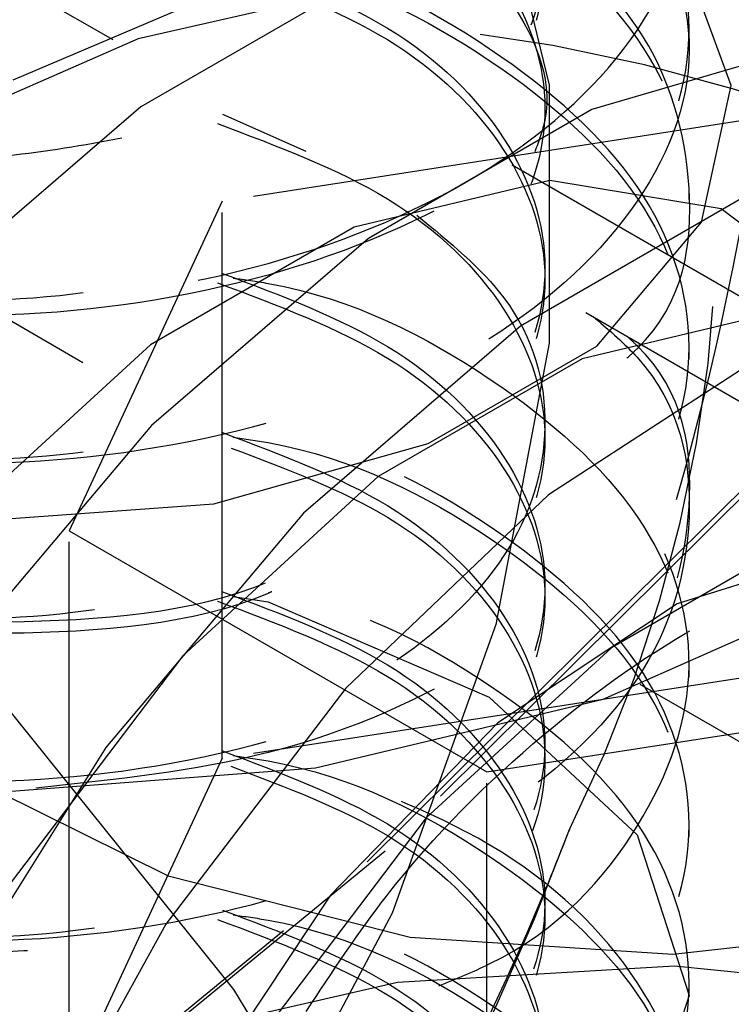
# Model space of a CAD drawing. Header units: inches. Extents: x 1907 to 2452, y -210 to -54.
# Tile 266 of 656: x 1999.656 to 1999.786, y -195.396 to -195.216. Entities that reach past the tile are written whole.
import ezdxf

# ---------------------------------------------------------------- set-up
doc = ezdxf.new("R2010")
doc.units = ezdxf.units.IN
doc.header["$LTSCALE"] = 0.5
doc.header["$MEASUREMENT"] = 0
doc.linetypes.add('HIDDEN', pattern=[0.22499999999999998, 0.15, -0.075])
doc.layers.add('SID-M-H', color=4, linetype='HIDDEN')

msp = doc.modelspace()

# ---------------------------------------------------------------- linework, layer by layer
at = {"layer": 'SID-M-H'}
for p, q in [((1999.622191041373, -195.1502011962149), (2001.29799964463, -196.1176249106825)), ((1999.846021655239, -195.3191914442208), (1999.602431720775, -195.1785699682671)), ((1999.742948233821, -195.1872426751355), (1999.752745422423, -195.2274872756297)), ((1999.786051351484, -195.2275690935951), (1999.77707924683, -195.202866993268)), ((1999.718775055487, -195.2078488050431), (1999.677836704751, -195.2314820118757)), ((1999.724910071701, -195.2081909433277), (1999.677407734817, -195.2190049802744)), ((1999.693372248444, -195.210003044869), (1999.654398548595, -195.226608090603)), ((1999.778352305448, -195.219303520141), (1999.778352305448, -195.2171771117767)), ((1999.677407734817, -195.2190049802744), (1999.636720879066, -195.2368165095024)), ((1999.800282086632, -195.2203223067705), (1999.760533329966, -195.231955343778)), ((1999.752745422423, -195.2274872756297), (1999.752745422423, -195.2747613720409)), ((1999.780643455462, -195.2526145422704), (1999.786051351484, -195.2275690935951)), ((1999.580643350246, -195.2282838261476), (1999.687033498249, -195.2897015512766)), ((1999.677836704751, -195.2314820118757), (1999.638087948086, -195.2657419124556)), ((1999.797321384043, -195.2325774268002), (1999.692756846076, -195.2487518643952)), ((1999.692849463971, -195.2328214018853), (1999.708116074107, -195.2395802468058)), ((1999.760533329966, -195.231955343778), (1999.719594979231, -195.2555885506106)), ((1999.745938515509, -195.2420658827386), (2001.439421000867, -196.2196925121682)), ((2001.722263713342, -196.3830404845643), (1999.74596435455, -195.2421471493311)), ((1999.752833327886, -195.2449790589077), (1999.716986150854, -195.2535185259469)), ((1999.784263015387, -195.2501597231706), (1999.752833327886, -195.2449790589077)), ((1999.778352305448, -195.2484656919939), (1999.778352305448, -195.2463392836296)), ((1999.692756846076, -195.2487518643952), (1999.664738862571, -195.3091156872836)), ((1999.692756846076, -195.3508194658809), (1999.692756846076, -195.2487518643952)), ((1999.788372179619, -195.2480263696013), (1999.747433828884, -195.2716595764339)), ((1999.808728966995, -195.2686408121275), (1999.784263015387, -195.2501597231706)), ((1999.76144158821, -195.2752892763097), (1999.780643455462, -195.2526145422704)), ((1999.716986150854, -195.2535185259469), (1999.679625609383, -195.2750863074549)), ((1999.719594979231, -195.2555885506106), (1999.679846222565, -195.2898484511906)), ((1999.794591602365, -195.2690855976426), (1999.758744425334, -195.2776250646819)), ((1999.747433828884, -195.2716595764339), (1999.707685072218, -195.3059194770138)), ((1999.679625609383, -195.2750863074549), (1999.643778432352, -195.3079351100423)), ((1999.730526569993, -195.2931361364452), (1999.76144158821, -195.2752892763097)), ((1999.752745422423, -195.2747613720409), (1999.742948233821, -195.3263175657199)), ((1999.778352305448, -195.2776278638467), (1999.778352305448, -195.2755014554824)), ((1999.758744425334, -195.2776250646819), (1999.721383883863, -195.2991928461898)), ((1999.791611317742, -195.2772265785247), (1999.752610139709, -195.302574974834)), ((1999.803811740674, -195.2873124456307), (1999.722644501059, -195.3678028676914)), ((1999.679846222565, -195.2898484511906), (1999.643597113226, -195.3327439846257)), ((1999.719356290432, -195.3697751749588), (1999.800354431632, -195.2894524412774)), ((1999.691248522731, -195.3042211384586), (1999.730526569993, -195.2931361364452)), ((1999.721383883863, -195.2991928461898), (1999.685536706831, -195.3320416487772)), ((1999.752610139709, -195.302574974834), (1999.715444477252, -195.3379750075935)), ((1999.647863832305, -195.3073430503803), (1999.691248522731, -195.3042211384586)), ((1999.778352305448, -195.3067900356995), (1999.778352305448, -195.3046636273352)), ((1999.707685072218, -195.3059194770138), (1999.671435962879, -195.348815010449)), ((1999.664738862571, -195.3091156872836), (1999.741285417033, -195.353305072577)), ((1999.664738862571, -195.4111832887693), (1999.664738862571, -195.3091156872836)), ((1999.799527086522, -195.31013050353), (1999.764117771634, -195.3305718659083)), ((1999.808267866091, -195.312444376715), (1999.776159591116, -195.3225174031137)), ((1999.694773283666, -195.3211596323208), (1999.701187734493, -195.3221406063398)), ((1999.762602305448, -195.3399756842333), (1999.807855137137, -195.3199301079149)), ((1999.701187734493, -195.3221406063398), (1999.741740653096, -195.3396057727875)), ((1999.776159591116, -195.3225174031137), (1999.743317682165, -195.3443186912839)), ((1999.742948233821, -195.3263175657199), (1999.723923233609, -195.3791595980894)), ((1999.685536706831, -195.3320416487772), (1999.654107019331, -195.3735102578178)), ((1999.764117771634, -195.3305718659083), (1999.730142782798, -195.3617050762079)), ((1999.778352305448, -195.3359522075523), (1999.778352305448, -195.333825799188)), ((1999.797321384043, -195.3346450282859), (1999.692756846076, -195.3508194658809)), ((1999.741285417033, -195.353305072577), (1999.845849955, -195.337130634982)), ((1999.769333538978, -195.3372123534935), (2001.29799964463, -196.2196925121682)), ((1999.715444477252, -195.3379750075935), (1999.682449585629, -195.3812023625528)), ((1999.694884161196, -195.3931739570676), (1999.652880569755, -195.3409218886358)), ((1999.709904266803, -195.3525768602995), (1999.762602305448, -195.3399756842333)), ((1999.741740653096, -195.3396057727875), (1999.768837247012, -195.3648391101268)), ((1999.743317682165, -195.3443186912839), (1999.712660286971, -195.3759111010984)), ((1999.671435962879, -195.348815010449), (1999.640793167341, -195.3978532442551)), ((1999.692756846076, -195.3508194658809), (1999.664738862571, -195.4111832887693)), ((1999.653352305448, -195.356874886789), (1999.709904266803, -195.3525768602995)), ((1999.741285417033, -195.4553726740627), (1999.741285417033, -195.353305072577)), ((1999.646132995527, -195.3541318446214), (1999.682848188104, -195.3723718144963)), ((1999.730142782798, -195.3617050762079), (1999.700354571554, -195.4010079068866)), ((1999.778352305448, -195.3651143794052), (1999.778352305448, -195.3629879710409)), ((1999.768837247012, -195.3648391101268), (1999.778352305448, -195.394276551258)), ((1999.722644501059, -195.3678028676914), (1999.629791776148, -195.4439672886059)), ((1999.626697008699, -195.4457809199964), (1999.719356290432, -195.3697751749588)), ((1999.682848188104, -195.3723718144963), (1999.727245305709, -195.3835540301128)), ((1999.712660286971, -195.3759111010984), (1999.686911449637, -195.4144875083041)), ((1999.723923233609, -195.3791595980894), (1999.696776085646, -195.4302164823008)), ((1999.682449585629, -195.3812023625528), (1999.655698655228, -195.4295409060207)), ((1999.775379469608, -195.3866849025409), (1999.822973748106, -195.3814862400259)), ((1999.727245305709, -195.3835540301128), (1999.775379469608, -195.3866849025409)), ((1999.775704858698, -195.3888981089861), (1999.724910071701, -195.391912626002)), ((1999.826024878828, -195.3939066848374), (1999.775704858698, -195.3888981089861)), ((1999.74405681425, -195.4682370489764), (1999.654064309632, -195.3909369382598)), ((1999.724910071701, -195.391912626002), (1999.677407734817, -195.4027266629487)), ((1999.730927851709, -195.4514580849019), (1999.694884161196, -195.3931739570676)), ((1999.778352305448, -195.394276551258), (1999.778352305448, -195.3921501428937)), ((1999.778352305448, -195.394276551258), (1999.768837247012, -195.4237139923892))]:
    msp.add_line(p, q, dxfattribs=at)
for centre, radius, start, end in [((1999.526719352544, -195.2489992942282), 0.2568170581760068, 333.4364295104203, 26.5635704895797), ((1999.702409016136, -195.5038585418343), 0.2881916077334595, 62.60967223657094, 117.3903277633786), ((1999.351322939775, -195.2145786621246), 0.4317284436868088, 302.6379705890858, 339.7728862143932)]:
    msp.add_arc(centre, radius, start, end, dxfattribs=at)
for points, knots in [([(1999.531926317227, -195.192908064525), (1999.530448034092, -195.1961237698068), (1999.525034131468, -195.2079006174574), (1999.535623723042, -195.2291846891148), (1999.562458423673, -195.2512838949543), (1999.604326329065, -195.2655372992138), (1999.653337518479, -195.2693438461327), (1999.702437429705, -195.2618859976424), (1999.74403916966, -195.2440174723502), (1999.771849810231, -195.2181584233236), (1999.781585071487, -195.188063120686), (1999.771923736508, -195.157678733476), (1999.743743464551, -195.1326869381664), (1999.715347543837, -195.1178179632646), (1999.69739602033, -195.1152773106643), (1999.695483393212, -195.115006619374)], [0, 0, 0, 0, 0.0326768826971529, 0.1196722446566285, 0.2066676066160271, 0.2936629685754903, 0.3806583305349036, 0.4676536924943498, 0.554649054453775, 0.6416444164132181, 0.7286397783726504, 0.8156351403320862, 0.9026305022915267, 0.9896258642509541, 1, 1, 1, 1]), ([(1999.694773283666, -195.117024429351), (1999.696925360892, -195.1173263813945), (1999.715126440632, -195.1198801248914), (1999.74375284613, -195.1347964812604), (1999.771921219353, -195.159809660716), (1999.781585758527, -195.1901883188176), (1999.771849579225, -195.2202851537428), (1999.744039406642, -195.2461438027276), (1999.702436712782, -195.2640123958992), (1999.653340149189, -195.2714703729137), (1999.604316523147, -195.2676632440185), (1999.562495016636, -195.2534120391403), (1999.535487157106, -195.2313046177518), (1999.52492920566, -195.2090320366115), (1999.531007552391, -195.1962967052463), (1999.533003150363, -195.1921155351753)], [0, 0, 0, 0, 0.01153708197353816, 0.09757426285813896, 0.1836114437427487, 0.2696486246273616, 0.3556858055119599, 0.4417229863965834, 0.5277601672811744, 0.6137973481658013, 0.6998345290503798, 0.7858717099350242, 0.8719088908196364, 0.957946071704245, 1, 1, 1, 1]), ([(1999.597981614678, -195.1731259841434), (1999.586329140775, -195.1764365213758), (1999.560364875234, -195.1838131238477), (1999.535028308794, -195.2054248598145), (1999.525053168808, -195.2317105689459), (1999.53487284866, -195.2582820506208), (1999.562659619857, -195.2804634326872), (1999.60427241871, -195.2946948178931), (1999.653351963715, -195.2985072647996), (1999.702433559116, -195.2910478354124), (1999.744040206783, -195.2731797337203), (1999.771849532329, -195.2473205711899), (1999.78158514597, -195.2172252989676), (1999.771923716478, -195.1868409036), (1999.743743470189, -195.1618491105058), (1999.715347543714, -195.1469801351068), (1999.697396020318, -195.1444394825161), (1999.695483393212, -195.1441687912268)], [0, 0, 0, 0, 0.05843403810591, 0.1302038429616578, 0.2019736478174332, 0.2737434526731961, 0.3455132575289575, 0.4172830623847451, 0.4890528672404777, 0.5608226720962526, 0.6325924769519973, 0.7043622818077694, 0.7761320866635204, 0.8479018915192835, 0.9196716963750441, 0.9914415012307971, 1, 1, 1, 1]), ([(1999.694773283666, -195.1461866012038), (1999.704779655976, -195.1499677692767), (1999.726099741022, -195.15802411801), (1999.746693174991, -195.1785513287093), (1999.754528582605, -195.2025629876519), (1999.746792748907, -195.2267728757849), (1999.724876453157, -195.2475277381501), (1999.692059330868, -195.2620111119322), (1999.653352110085, -195.2682773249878), (1999.614646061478, -195.2656568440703), (1999.581825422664, -195.2548164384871), (1999.559922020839, -195.2377156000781), (1999.552138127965, -195.2171182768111), (1999.560152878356, -195.1968739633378), (1999.57777287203, -195.1814527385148), (1999.595045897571, -195.1765564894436), (1999.601157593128, -195.1748240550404)], [0, 0, 0, 0, 0.06584609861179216, 0.1402950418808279, 0.2147439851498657, 0.2891929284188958, 0.3636418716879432, 0.4380908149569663, 0.5125397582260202, 0.5869887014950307, 0.6614376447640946, 0.7358865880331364, 0.8103355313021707, 0.8847844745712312, 0.9592334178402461, 1, 1, 1, 1]), ([(1999.617232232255, -195.2834903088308), (1999.618611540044, -195.2799913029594), (1999.638254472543, -195.2301614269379), (1999.666321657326, -195.1864211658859), (1999.692417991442, -195.1457523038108)], [0, 0, 0, 0, 0.07021903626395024, 1, 1, 1, 1]), ([(1999.691913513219, -195.1470469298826), (1999.70296241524, -195.151190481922), (1999.725356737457, -195.1595887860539), (1999.746714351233, -195.1806492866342), (1999.75454958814, -195.20472768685), (1999.746687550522, -195.2287745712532), (1999.726100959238, -195.2492927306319), (1999.704780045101, -195.2573501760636), (1999.694773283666, -195.2611318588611)], [0, 0, 0, 0, 0.1662363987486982, 0.3369340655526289, 0.5076317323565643, 0.678329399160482, 0.8490270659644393, 0.9999999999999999, 0.9999999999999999, 0.9999999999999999, 0.9999999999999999]), ([(1999.674362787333, -195.2372175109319), (1999.667389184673, -195.2385039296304), (1999.644538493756, -195.2427191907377), (1999.604178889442, -195.2381063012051), (1999.562568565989, -195.2243574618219), (1999.535330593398, -195.2021068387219), (1999.524769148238, -195.1785738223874), (1999.531709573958, -195.1645838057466), (1999.53440910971, -195.1591422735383)], [0, 0, 0, 0, 0.08653346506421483, 0.2835477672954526, 0.4805620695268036, 0.6775763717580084, 0.8745906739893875, 1, 1, 1, 1]), ([(1999.533289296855, -195.1600513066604), (1999.53115299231, -195.1644896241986), (1999.524899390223, -195.1774819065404), (1999.535445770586, -195.1999887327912), (1999.562536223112, -195.2222184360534), (1999.604193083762, -195.2360220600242), (1999.645575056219, -195.2405901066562), (1999.669429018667, -195.2361205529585), (1999.677411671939, -195.2346248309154)], [0, 0, 0, 0, 0.1033212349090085, 0.3024521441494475, 0.5015830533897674, 0.7007139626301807, 0.8998448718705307, 1, 1, 1, 1]), ([(1999.766968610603, -195.2775168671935), (1999.767602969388, -195.2769401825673), (1999.777435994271, -195.2680011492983), (1999.780451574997, -195.2460081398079), (1999.772228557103, -195.2161050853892), (1999.743657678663, -195.1909825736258), (1999.715349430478, -195.1761429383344), (1999.697396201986, -195.1736017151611), (1999.695483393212, -195.1733309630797)], [0, 0, 0, 0, 0.01646574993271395, 0.2552311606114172, 0.4939965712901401, 0.7327619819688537, 0.9715273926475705, 1, 1, 1, 1]), ([(1999.768838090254, -195.1898686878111), (1999.773362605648, -195.1996160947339), (1999.782412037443, -195.2191117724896), (1999.771627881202, -195.249511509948), (1999.744099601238, -195.2752888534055), (1999.702417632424, -195.2931788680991), (1999.653356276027, -195.300632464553), (1999.604271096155, -195.2968214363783), (1999.562660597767, -195.2825902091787), (1999.534870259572, -195.2604067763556), (1999.525062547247, -195.2338433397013), (1999.534993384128, -195.2075275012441), (1999.561194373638, -195.1854227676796), (1999.588350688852, -195.1777761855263), (1999.601157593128, -195.1741700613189)], [0, 0, 0, 0, 0.08407975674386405, 0.1681669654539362, 0.2522541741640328, 0.3363413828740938, 0.4204285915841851, 0.5045158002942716, 0.5886030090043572, 0.6726902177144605, 0.7567774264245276, 0.840864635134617, 0.9249518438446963, 1, 1, 1, 1]), ([(1999.694773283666, -195.1753487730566), (1999.704779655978, -195.1791299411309), (1999.726099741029, -195.1871862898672), (1999.746693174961, -195.2077135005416), (1999.754528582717, -195.2317251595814), (1999.746792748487, -195.2559350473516), (1999.724876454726, -195.276689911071), (1999.692059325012, -195.291173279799), (1999.65335213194, -195.2974395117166), (1999.614645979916, -195.2948189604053), (1999.581825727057, -195.2839788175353), (1999.559920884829, -195.2668769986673), (1999.552142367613, -195.246283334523), (1999.560137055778, -195.2260253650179), (1999.578036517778, -195.2104596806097), (1999.595683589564, -195.2054833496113), (1999.602152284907, -195.2036592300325)], [0, 0, 0, 0, 0.06569398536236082, 0.1399709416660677, 0.2142478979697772, 0.28852485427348, 0.3628018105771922, 0.4370787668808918, 0.5113557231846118, 0.5856326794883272, 0.6599096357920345, 0.7341865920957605, 0.8084635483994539, 0.8827405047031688, 0.9570174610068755, 0.9999999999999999, 0.9999999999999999, 0.9999999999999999, 0.9999999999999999]), ([(1999.691913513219, -195.1749114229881), (1999.695032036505, -195.1753347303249), (1999.714235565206, -195.1779414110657), (1999.743855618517, -195.1930723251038), (1999.7716695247, -195.2180984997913), (1999.782336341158, -195.2482692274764), (1999.773543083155, -195.267328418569), (1999.76924199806, -195.2766509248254)], [0, 0, 0, 0, 0.04670243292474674, 0.2875885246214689, 0.5284746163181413, 0.7693607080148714, 1, 1, 1, 1]), ([(1999.691913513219, -195.1762091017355), (1999.703022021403, -195.1803570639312), (1999.72553715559, -195.1887643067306), (1999.745970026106, -195.2097563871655), (1999.754480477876, -195.2279774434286), (1999.75081242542, -195.2377568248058), (1999.750088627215, -195.2396865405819)], [0, 0, 0, 0, 0.3024707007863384, 0.6130587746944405, 0.9236468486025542, 1, 1, 1, 1]), ([(1999.597981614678, -195.2022881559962), (1999.586329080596, -195.2055986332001), (1999.56036468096, -195.2129751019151), (1999.535029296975, -195.2345880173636), (1999.525049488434, -195.260869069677), (1999.534886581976, -195.2874579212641), (1999.562608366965, -195.3095744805), (1999.60446369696, -195.3240477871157), (1999.652638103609, -195.3269573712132), (1999.688006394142, -195.324199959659), (1999.701799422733, -195.3182128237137), (1999.702104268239, -195.3180804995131)], [0, 0, 0, 0, 0.1038929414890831, 0.2314962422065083, 0.3590995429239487, 0.4867028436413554, 0.6143061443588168, 0.7419094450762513, 0.8695127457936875, 0.9971160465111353, 1, 1, 1, 1]), ([(1999.597981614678, -195.231450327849), (1999.586329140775, -195.2347608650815), (1999.560364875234, -195.2421374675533), (1999.535028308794, -195.2637492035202), (1999.525053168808, -195.2900349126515), (1999.53487284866, -195.3166063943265), (1999.562659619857, -195.3387877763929), (1999.60427241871, -195.3530191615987), (1999.653351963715, -195.3568316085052), (1999.702433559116, -195.349372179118), (1999.744040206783, -195.331504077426), (1999.771849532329, -195.3056449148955), (1999.78158514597, -195.2755496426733), (1999.771923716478, -195.2451652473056), (1999.743743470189, -195.2201734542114), (1999.715347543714, -195.2053044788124), (1999.697396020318, -195.2027638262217), (1999.695483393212, -195.2024931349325)], [0, 0, 0, 0, 0.05843403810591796, 0.1302038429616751, 0.2019736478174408, 0.2737434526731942, 0.3455132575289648, 0.4172830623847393, 0.4890528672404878, 0.5608226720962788, 0.6325924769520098, 0.7043622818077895, 0.7761320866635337, 0.847901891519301, 0.9196716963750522, 0.991441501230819, 1, 1, 1, 1]), ([(1999.701869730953, -195.3203079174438), (1999.701642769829, -195.3204062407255), (1999.687920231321, -195.3263510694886), (1999.652631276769, -195.3290760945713), (1999.604465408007, -195.3261761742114), (1999.562608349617, -195.3117006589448), (1999.534884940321, -195.289583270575), (1999.5250560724, -195.2629999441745), (1999.535004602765, -195.2366976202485), (1999.560943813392, -195.2147410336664), (1999.587740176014, -195.2071761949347), (1999.600198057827, -195.2036592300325)], [0, 0, 0, 0, 0.002132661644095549, 0.1289451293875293, 0.255757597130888, 0.3825700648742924, 0.5093825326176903, 0.6361950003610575, 0.7630074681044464, 0.8898199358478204, 1, 1, 1, 1]), ([(1999.692849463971, -195.2036592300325), (1999.703556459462, -195.2076839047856), (1999.725598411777, -195.2159692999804), (1999.74671289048, -195.2368622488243), (1999.754523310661, -195.2608909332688), (1999.746794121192, -195.2850962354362), (1999.724876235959, -195.305852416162), (1999.692058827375, -195.3203351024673), (1999.653354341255, -195.3266027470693), (1999.614637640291, -195.3239772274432), (1999.581856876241, -195.313155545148), (1999.559804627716, -195.2959848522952), (1999.552576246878, -195.2756482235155), (1999.557632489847, -195.2575924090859), (1999.569770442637, -195.2492974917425), (1999.574092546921, -195.2463438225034)], [0, 0, 0, 0, 0.07558252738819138, 0.1555979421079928, 0.23561335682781, 0.3156287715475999, 0.3956441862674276, 0.4756596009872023, 0.5556750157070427, 0.6356904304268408, 0.7157058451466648, 0.7957212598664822, 0.8757366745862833, 0.955752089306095, 0.9999999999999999, 0.9999999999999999, 0.9999999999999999, 0.9999999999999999]), ([(1999.694773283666, -195.2045109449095), (1999.69692536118, -195.204812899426), (1999.715126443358, -195.2073666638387), (1999.743752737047, -195.2222820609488), (1999.771921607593, -195.2472995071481), (1999.781584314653, -195.2776624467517), (1999.771854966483, -195.3078178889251), (1999.744019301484, -195.3334578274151), (1999.70403840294, -195.3514554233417), (1999.673165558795, -195.3547303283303), (1999.658630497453, -195.3562721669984)], [0, 0, 0, 0, 0.01909152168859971, 0.1614655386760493, 0.3038395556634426, 0.4462135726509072, 0.5885875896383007, 0.7309616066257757, 0.8733356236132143, 1, 1, 1, 1]), ([(1999.691913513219, -195.2053712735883), (1999.70296241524, -195.2095148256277), (1999.725356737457, -195.2179131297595), (1999.746714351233, -195.2389736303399), (1999.75454958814, -195.2630520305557), (1999.746687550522, -195.2870989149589), (1999.726100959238, -195.3076170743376), (1999.704780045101, -195.3156745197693), (1999.694773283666, -195.3194562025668)], [0, 0, 0, 0, 0.1662363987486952, 0.336934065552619, 0.5076317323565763, 0.6783293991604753, 0.8490270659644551, 1, 1, 1, 1]), ([(1999.796080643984, -195.2055954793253), (1999.791720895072, -195.2324968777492), (1999.782921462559, -195.2867929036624), (1999.765311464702, -195.33800618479), (1999.75642648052, -195.3638454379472)], [0, 0, 0, 0, 0.4954579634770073, 1, 1, 1, 1]), ([(1999.691913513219, -195.2345334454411), (1999.70296241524, -195.2386769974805), (1999.725356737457, -195.2470753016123), (1999.746714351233, -195.2681358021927), (1999.75454958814, -195.2922142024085), (1999.746687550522, -195.3162610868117), (1999.726100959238, -195.3367792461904), (1999.704780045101, -195.3448366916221), (1999.694773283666, -195.3486183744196)], [0, 0, 0, 0, 0.166236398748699, 0.3369340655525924, 0.5076317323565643, 0.6783293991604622, 0.8490270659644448, 1, 1, 1, 1]), ([(1999.728465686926, -195.2513278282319), (1999.734401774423, -195.2561966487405), (1999.74828418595, -195.2675830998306), (1999.754249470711, -195.290193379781), (1999.746867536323, -195.3142208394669), (1999.724856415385, -195.3350245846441), (1999.692064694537, -195.349494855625), (1999.65335069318, -195.3557645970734), (1999.614646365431, -195.3531431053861), (1999.581825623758, -195.3423032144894), (1999.559920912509, -195.3252013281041), (1999.552142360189, -195.3046076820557), (1999.560137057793, -195.2843497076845), (1999.578036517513, -195.2687840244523), (1999.595683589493, -195.2638076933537), (1999.602152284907, -195.2619835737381)], [0, 0, 0, 0, 0.06060693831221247, 0.1417382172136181, 0.2228694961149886, 0.3040007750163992, 0.3851320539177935, 0.4662633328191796, 0.5473946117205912, 0.6285258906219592, 0.709657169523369, 0.7907884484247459, 0.8719197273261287, 0.9530510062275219, 0.9999999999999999, 0.9999999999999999, 0.9999999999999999, 0.9999999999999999]), ([(1999.597981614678, -195.2606124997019), (1999.586329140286, -195.2639230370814), (1999.560364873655, -195.2712996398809), (1999.535028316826, -195.292911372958), (1999.525053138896, -195.3191970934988), (1999.534872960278, -195.3457685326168), (1999.562659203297, -195.3679500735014), (1999.60427397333, -195.3821808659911), (1999.653346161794, -195.385995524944), (1999.702455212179, -195.3785278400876), (1999.743959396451, -195.3606905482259), (1999.772151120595, -195.3347164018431), (1999.780459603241, -195.3050502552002), (1999.777480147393, -195.2830678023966), (1999.76773081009, -195.2741844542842), (1999.767163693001, -195.273667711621)], [0, 0, 0, 0, 0.0685576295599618, 0.1527614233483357, 0.2369652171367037, 0.3211690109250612, 0.405372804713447, 0.4895765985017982, 0.5737803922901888, 0.6579841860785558, 0.7421879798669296, 0.826391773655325, 0.9105955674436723, 0.9947993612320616, 1, 1, 1, 1]), ([(1999.732515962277, -195.392469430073), (1999.735668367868, -195.3911980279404), (1999.75267915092, -195.3843373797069), (1999.771261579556, -195.363504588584), (1999.781742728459, -195.3339985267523), (1999.771881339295, -195.3034560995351), (1999.743755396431, -195.2785072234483), (1999.715347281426, -195.2636286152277), (1999.697395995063, -195.2610881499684), (1999.695483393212, -195.2608174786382)], [0, 0, 0, 0, 0.0425443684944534, 0.2295748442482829, 0.4166053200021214, 0.6036357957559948, 0.7906662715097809, 0.9776967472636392, 1, 1, 1, 1]), ([(1999.761156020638, -195.2701995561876), (1999.763873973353, -195.2725371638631), (1999.776179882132, -195.2831210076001), (1999.780836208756, -195.3070649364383), (1999.772050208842, -195.3368727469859), (1999.743986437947, -195.3628089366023), (1999.702447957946, -195.3806563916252), (1999.653348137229, -195.3881213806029), (1999.604273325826, -195.3843073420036), (1999.56265981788, -195.3700767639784), (1999.53487114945, -195.3478937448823), (1999.525059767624, -195.3213280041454), (1999.53500361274, -195.2950209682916), (1999.560944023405, -195.2730655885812), (1999.587740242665, -195.2655006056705), (1999.600198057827, -195.2619835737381)], [0, 0, 0, 0, 0.0233268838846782, 0.1056157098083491, 0.1879045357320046, 0.270193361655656, 0.3524821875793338, 0.4347710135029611, 0.5170598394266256, 0.5993486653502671, 0.6816374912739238, 0.7639263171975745, 0.8462151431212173, 0.9285039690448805, 1, 1, 1, 1]), ([(1999.692849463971, -195.2619835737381), (1999.703556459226, -195.2660082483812), (1999.725598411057, -195.2742936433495), (1999.746712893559, -195.2951865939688), (1999.754523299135, -195.3192152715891), (1999.746794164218, -195.3434205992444), (1999.724876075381, -195.3641766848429), (1999.692059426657, -195.3786597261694), (1999.653352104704, -195.384926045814), (1999.614645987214, -195.3823054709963), (1999.581825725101, -195.3714653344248), (1999.559920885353, -195.3543635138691), (1999.552142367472, -195.3337698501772), (1999.560137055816, -195.3135118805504), (1999.578036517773, -195.2979461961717), (1999.595683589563, -195.2929698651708), (1999.602152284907, -195.2911457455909)], [0, 0, 0, 0, 0.06984989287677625, 0.1437964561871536, 0.2177430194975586, 0.2916895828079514, 0.3656361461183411, 0.4395827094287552, 0.5135292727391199, 0.5874758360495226, 0.6614223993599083, 0.7353689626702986, 0.8093155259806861, 0.8832620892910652, 0.9572086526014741, 0.9999999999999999, 0.9999999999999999, 0.9999999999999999, 0.9999999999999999]), ([(1999.691913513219, -195.2636956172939), (1999.70296241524, -195.2678391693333), (1999.725356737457, -195.2762374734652), (1999.746714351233, -195.2972979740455), (1999.75454958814, -195.3213763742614), (1999.746687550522, -195.3454232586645), (1999.726100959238, -195.3659414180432), (1999.704780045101, -195.3739988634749), (1999.694773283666, -195.3777805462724)], [0, 0, 0, 0, 0.1662363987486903, 0.3369340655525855, 0.5076317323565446, 0.6783293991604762, 0.8490270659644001, 1, 1, 1, 1]), ([(1999.694773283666, -195.2628352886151), (1999.696925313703, -195.2631372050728), (1999.715125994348, -195.2656906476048), (1999.743770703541, -195.2806208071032), (1999.771857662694, -195.3055725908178), (1999.781822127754, -195.3361774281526), (1999.770967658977, -195.3654309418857), (1999.755106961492, -195.3848941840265), (1999.741388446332, -195.3907750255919), (1999.741211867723, -195.390850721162)], [0, 0, 0, 0, 0.0260521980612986, 0.2203350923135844, 0.4146179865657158, 0.608900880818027, 0.8031837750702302, 0.9974666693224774, 1, 1, 1, 1]), ([(1999.597981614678, -195.3189368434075), (1999.586329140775, -195.32224738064), (1999.560364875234, -195.3296239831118), (1999.535028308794, -195.3512357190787), (1999.525053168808, -195.37752142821), (1999.53487284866, -195.404092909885), (1999.562659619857, -195.4262742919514), (1999.60427241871, -195.4405056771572), (1999.653351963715, -195.4443181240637), (1999.702433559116, -195.4368586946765), (1999.744040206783, -195.4189905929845), (1999.771849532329, -195.393131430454), (1999.78158514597, -195.3630361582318), (1999.771923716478, -195.3326517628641), (1999.743743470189, -195.3076599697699), (1999.715347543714, -195.2927909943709), (1999.697396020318, -195.2902503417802), (1999.695483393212, -195.289979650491)], [0, 0, 0, 0, 0.05843403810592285, 0.1302038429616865, 0.2019736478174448, 0.2737434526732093, 0.3455132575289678, 0.4172830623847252, 0.4890528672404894, 0.5608226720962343, 0.6325924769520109, 0.7043622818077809, 0.7761320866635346, 0.8479018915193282, 0.9196716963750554, 0.9914415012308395, 1, 1, 1, 1]), ([(1999.694773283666, -195.2919974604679), (1999.69692536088, -195.2922994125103), (1999.715126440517, -195.2948531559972), (1999.743752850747, -195.3097695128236), (1999.771921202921, -195.334782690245), (1999.781585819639, -195.3651613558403), (1999.771849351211, -195.3952581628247), (1999.744040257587, -195.4211169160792), (1999.702433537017, -195.4389851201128), (1999.653352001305, -195.4464445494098), (1999.60427229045, -195.4426320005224), (1999.562660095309, -195.4284010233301), (1999.534871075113, -195.4062181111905), (1999.525059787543, -195.3796523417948), (1999.535003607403, -195.3533453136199), (1999.560944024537, -195.3313899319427), (1999.587740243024, -195.3238249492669), (1999.600198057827, -195.3203079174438)], [0, 0, 0, 0, 0.009576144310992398, 0.08098973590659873, 0.1524033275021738, 0.223816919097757, 0.2952305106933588, 0.3666441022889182, 0.4380576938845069, 0.5094712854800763, 0.5808848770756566, 0.6522984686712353, 0.7237120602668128, 0.7951256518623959, 0.8665392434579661, 0.9379528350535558, 1, 1, 1, 1]), ([(1999.692849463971, -195.291145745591), (1999.703558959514, -195.295172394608), (1999.725606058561, -195.3034618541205), (1999.746680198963, -195.3243229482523), (1999.754645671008, -195.3484740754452), (1999.746337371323, -195.3722220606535), (1999.73161237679, -195.3889642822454), (1999.718093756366, -195.3945651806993), (1999.715512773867, -195.3956345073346)], [0, 0, 0, 0, 0.1823349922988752, 0.3753638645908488, 0.5683927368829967, 0.7614216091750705, 0.9544504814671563, 1, 1, 1, 1]), ([(1999.694433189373, -195.2939733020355), (1999.704560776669, -195.2977961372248), (1999.726003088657, -195.3058899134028), (1999.746732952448, -195.326506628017), (1999.754392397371, -195.3504244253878), (1999.74732527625, -195.3748999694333), (1999.731282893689, -195.3877807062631), (1999.723308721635, -195.3941833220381)], [0, 0, 0, 0, 0.1832894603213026, 0.3880637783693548, 0.5928380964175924, 0.7976124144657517, 1, 1, 1, 1]), ([(1999.708201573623, -195.3971810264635), (1999.712964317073, -195.3899590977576), (1999.725809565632, -195.3704813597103), (1999.751443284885, -195.3453482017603), (1999.781476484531, -195.3242039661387), (1999.809713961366, -195.3137422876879), (1999.831819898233, -195.3125008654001), (1999.841551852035, -195.3177115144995), (1999.845909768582, -195.3200448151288)], [0, 0, 0, 0, 0.1106105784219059, 0.2983197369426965, 0.4842790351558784, 0.6680395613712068, 0.851349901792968, 1, 1, 1, 1]), ([(1999.591482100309, -195.3503139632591), (1999.582181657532, -195.3530124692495), (1999.558658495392, -195.3598376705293), (1999.53511098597, -195.3804541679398), (1999.525031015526, -195.406668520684), (1999.534878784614, -195.4332591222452), (1999.562658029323, -195.4554353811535), (1999.604272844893, -195.4696681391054), (1999.65335184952, -195.4734802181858), (1999.702433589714, -195.4660208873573), (1999.744040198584, -195.4481527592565), (1999.771849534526, -195.4222936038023), (1999.781585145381, -195.3921983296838), (1999.771923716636, -195.3618139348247), (1999.743743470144, -195.3368221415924), (1999.715347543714, -195.3219531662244), (1999.697396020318, -195.3194125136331), (1999.695483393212, -195.3191418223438)], [0, 0, 0, 0, 0.04747743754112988, 0.1200823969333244, 0.1926873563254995, 0.2652923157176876, 0.3378972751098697, 0.4105022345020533, 0.4831071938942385, 0.5557121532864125, 0.6283171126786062, 0.7009220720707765, 0.7735270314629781, 0.8461319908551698, 0.9187369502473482, 0.9913419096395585, 1, 1, 1, 1]), ([(1999.655719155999, -195.4122209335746), (1999.654930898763, -195.4123545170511), (1999.641578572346, -195.4146172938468), (1999.614504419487, -195.4108695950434), (1999.581863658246, -195.4007877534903), (1999.559910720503, -195.383482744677), (1999.552145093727, -195.3629435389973), (1999.560136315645, -195.3426709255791), (1999.578036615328, -195.3271087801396), (1999.59568361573, -195.3221321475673), (1999.602152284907, -195.3203079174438)], [0, 0, 0, 0, 0.00944662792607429, 0.1600168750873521, 0.3105871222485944, 0.4611573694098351, 0.6117276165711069, 0.7622978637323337, 0.9128681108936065, 0.9999999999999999, 0.9999999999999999, 0.9999999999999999, 0.9999999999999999]), ([(1999.692849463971, -195.3203079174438), (1999.703559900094, -195.3243352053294), (1999.725608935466, -195.3326259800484), (1999.746667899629, -195.3534767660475), (1999.75469170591, -195.377667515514), (1999.746165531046, -195.4012675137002), (1999.733118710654, -195.4171188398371), (1999.721654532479, -195.4220844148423), (1999.720942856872, -195.4223926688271)], [0, 0, 0, 0, 0.188513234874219, 0.3880827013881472, 0.5876521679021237, 0.7872216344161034, 0.9867911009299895, 1, 1, 1, 1]), ([(1999.691913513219, -195.3220199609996), (1999.70296241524, -195.326163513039), (1999.725356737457, -195.3345618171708), (1999.746714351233, -195.3556223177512), (1999.75454958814, -195.379700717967), (1999.746687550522, -195.4037476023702), (1999.726100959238, -195.4242657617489), (1999.704780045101, -195.4323232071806), (1999.694773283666, -195.4361048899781)], [0, 0, 0, 0, 0.1662363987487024, 0.3369340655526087, 0.5076317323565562, 0.6783293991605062, 0.8490270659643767, 1, 1, 1, 1]), ([(1999.694773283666, -195.3503218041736), (1999.69692536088, -195.3506237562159), (1999.715126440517, -195.3531774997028), (1999.743752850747, -195.3680938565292), (1999.771921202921, -195.3931070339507), (1999.781585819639, -195.423485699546), (1999.771849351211, -195.4535825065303), (1999.744040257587, -195.4794412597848), (1999.702433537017, -195.4973094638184), (1999.653352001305, -195.5047688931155), (1999.60427229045, -195.5009563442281), (1999.562660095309, -195.4867253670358), (1999.534871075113, -195.4645424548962), (1999.525059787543, -195.4379766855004), (1999.535003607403, -195.4116696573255), (1999.560944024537, -195.3897142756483), (1999.587740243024, -195.3821492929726), (1999.600198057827, -195.3786322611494)], [0, 0, 0, 0, 0.009576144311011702, 0.08098973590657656, 0.1524033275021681, 0.2238169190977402, 0.2952305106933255, 0.3666441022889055, 0.4380576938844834, 0.5094712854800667, 0.5808848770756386, 0.6522984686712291, 0.7237120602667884, 0.7951256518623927, 0.8665392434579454, 0.9379528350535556, 1, 1, 1, 1]), ([(1999.692849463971, -195.3494700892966), (1999.703556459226, -195.3534947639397), (1999.725598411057, -195.361780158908), (1999.746712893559, -195.3826731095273), (1999.754523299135, -195.4067017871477), (1999.746794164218, -195.4309071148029), (1999.724876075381, -195.4516632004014), (1999.692059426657, -195.4661462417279), (1999.653352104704, -195.4724125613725), (1999.614645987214, -195.4697919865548), (1999.581825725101, -195.4589518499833), (1999.559920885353, -195.4418500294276), (1999.552142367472, -195.4212563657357), (1999.560137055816, -195.4009983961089), (1999.578036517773, -195.3854327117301), (1999.595683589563, -195.3804563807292), (1999.602152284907, -195.3786322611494)], [0, 0, 0, 0, 0.06984989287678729, 0.1437964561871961, 0.2177430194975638, 0.291689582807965, 0.3656361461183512, 0.4395827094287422, 0.5135292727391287, 0.5874758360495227, 0.6614223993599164, 0.7353689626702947, 0.8093155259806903, 0.8832620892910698, 0.9572086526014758, 0.9999999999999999, 0.9999999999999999, 0.9999999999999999, 0.9999999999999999]), ([(1999.597981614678, -195.3772611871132), (1999.586329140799, -195.3805717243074), (1999.56036487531, -195.387948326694), (1999.535028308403, -195.4095600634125), (1999.525053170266, -195.435845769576), (1999.534872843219, -195.4624172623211), (1999.562659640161, -195.484598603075), (1999.604272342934, -195.4988301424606), (1999.653352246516, -195.5026420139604), (1999.702432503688, -195.4951847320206), (1999.744044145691, -195.4773086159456), (1999.771834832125, -195.4514793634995), (1999.781640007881, -195.4212724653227), (1999.771718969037, -195.3913046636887), (1999.745315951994, -195.3655467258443), (1999.717879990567, -195.355514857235), (1999.704801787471, -195.3507328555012)], [0, 0, 0, 0, 0.05932116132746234, 0.1321805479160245, 0.2050399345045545, 0.2778993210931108, 0.3507587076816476, 0.4236180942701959, 0.4964774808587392, 0.5693368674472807, 0.6421962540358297, 0.7150556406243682, 0.7879150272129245, 0.8607744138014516, 0.9336338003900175, 1, 1, 1, 1]), ([(1999.694351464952, -195.3522614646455), (1999.704511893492, -195.3560967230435), (1999.725991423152, -195.3642046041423), (1999.746689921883, -195.3848010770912), (1999.754556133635, -195.4088584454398), (1999.746685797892, -195.4329109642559), (1999.726101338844, -195.45342767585), (1999.704780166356, -195.4614852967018), (1999.694773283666, -195.4652670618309)], [0, 0, 0, 0, 0.1552443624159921, 0.3281924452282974, 0.5011405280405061, 0.6740886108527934, 0.8470366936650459, 1, 1, 1, 1]), ([(1999.75642648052, -195.3638454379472), (1999.75504717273, -195.3673444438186), (1999.735404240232, -195.4171743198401), (1999.707337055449, -195.4609145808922), (1999.681240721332, -195.5015834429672)], [0, 0, 0, 0, 0.0702190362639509, 1, 1, 1, 1]), ([(1999.597981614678, -195.406423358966), (1999.586329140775, -195.4097338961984), (1999.560364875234, -195.4171104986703), (1999.535028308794, -195.4387222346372), (1999.525053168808, -195.4650079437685), (1999.53487284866, -195.4915794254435), (1999.562659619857, -195.5137608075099), (1999.60427241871, -195.5279921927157), (1999.653351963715, -195.5318046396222), (1999.702433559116, -195.524345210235), (1999.744040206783, -195.506477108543), (1999.771849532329, -195.4806179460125), (1999.78158514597, -195.4505226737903), (1999.771923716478, -195.4201382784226), (1999.743743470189, -195.3951464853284), (1999.715347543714, -195.3802775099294), (1999.697396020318, -195.3777368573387), (1999.695483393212, -195.3774661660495)], [0, 0, 0, 0, 0.05843403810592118, 0.1302038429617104, 0.2019736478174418, 0.2737434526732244, 0.3455132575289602, 0.4172830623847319, 0.4890528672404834, 0.5608226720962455, 0.6325924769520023, 0.7043622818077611, 0.7761320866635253, 0.8479018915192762, 0.9196716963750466, 0.9914415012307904, 1, 1, 1, 1]), ([(1999.692849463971, -195.3786322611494), (1999.703556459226, -195.3826569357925), (1999.725598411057, -195.3909423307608), (1999.746712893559, -195.4118352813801), (1999.754523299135, -195.4358639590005), (1999.746794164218, -195.4600692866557), (1999.724876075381, -195.4808253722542), (1999.692059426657, -195.4953084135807), (1999.653352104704, -195.5015747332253), (1999.614645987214, -195.4989541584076), (1999.581825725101, -195.4881140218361), (1999.559920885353, -195.4710122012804), (1999.552142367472, -195.4504185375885), (1999.560137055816, -195.4301605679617), (1999.578036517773, -195.414594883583), (1999.595683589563, -195.4096185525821), (1999.602152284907, -195.4077944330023)], [0, 0, 0, 0, 0.06984989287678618, 0.1437964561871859, 0.2177430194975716, 0.2916895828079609, 0.3656361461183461, 0.439582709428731, 0.5135292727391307, 0.587475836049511, 0.6614223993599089, 0.735368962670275, 0.8093155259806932, 0.8832620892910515, 0.9572086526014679, 0.9999999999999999, 0.9999999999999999, 0.9999999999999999, 0.9999999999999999]), ([(1999.694773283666, -195.3794839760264), (1999.69692536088, -195.3797859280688), (1999.715126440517, -195.3823396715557), (1999.743752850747, -195.3972560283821), (1999.771921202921, -195.4222692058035), (1999.781585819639, -195.4526478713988), (1999.771849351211, -195.4827446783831), (1999.744040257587, -195.5086034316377), (1999.702433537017, -195.5264716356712), (1999.653352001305, -195.5339310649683), (1999.60427229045, -195.5301185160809), (1999.562660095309, -195.5158875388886), (1999.534871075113, -195.493704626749), (1999.525059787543, -195.4671388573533), (1999.535003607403, -195.4408318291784), (1999.560944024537, -195.4188764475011), (1999.587740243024, -195.4113114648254), (1999.600198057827, -195.4077944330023)], [0, 0, 0, 0, 0.00957614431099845, 0.08098973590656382, 0.1524033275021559, 0.2238169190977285, 0.2952305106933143, 0.3666441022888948, 0.4380576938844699, 0.5094712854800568, 0.5808848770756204, 0.6522984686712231, 0.723712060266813, 0.7951256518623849, 0.8665392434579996, 0.9379528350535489, 1, 1, 1, 1]), ([(1999.691913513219, -195.3803443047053), (1999.70296241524, -195.3844878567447), (1999.725356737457, -195.3928861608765), (1999.746714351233, -195.4139466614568), (1999.75454958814, -195.4380250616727), (1999.746687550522, -195.4620719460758), (1999.726100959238, -195.4825901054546), (1999.704780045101, -195.4906475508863), (1999.694773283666, -195.4944292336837)], [0, 0, 0, 0, 0.1662363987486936, 0.3369340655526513, 0.5076317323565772, 0.678329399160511, 0.8490270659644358, 1, 1, 1, 1])]:
    msp.add_open_spline(points, degree=3, knots=knots, dxfattribs=at)

doc.saveas('drawing.dxf')
